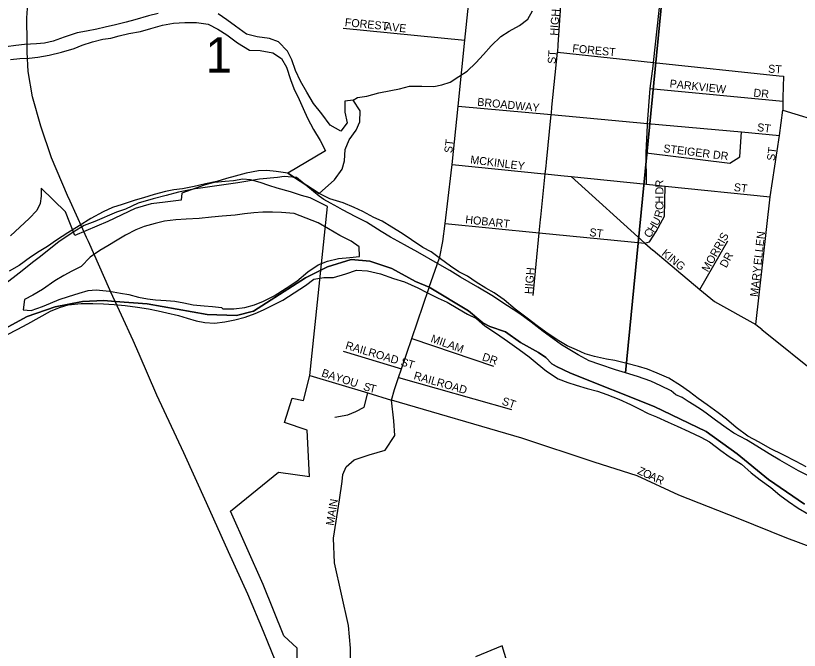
# Model space of a CAD drawing. Extents: x 1310247 to 1664935, y 284496 to 704931.
# Drawn here: x 1480374 to 1485268, y 500619 to 504583 of the extents above; entities that cross this region are included whole.
import ezdxf

# ---------------------------------------------------------------- set-up
doc = ezdxf.new("R2010")
doc.units = 0
for name, color, linetype in [('GM_X_Adjacent_County', 7, 'Continuous'), ('GM_X_City_Street', 7, 'Continuous'), ('GM_X_Corporation_Text', 7, 'Continuous'), ('GM_X_County', 7, 'Continuous'), ('GM_X_Interstate_Shield', 7, 'Continuous'), ('GM_X_Major_Lake_Text', 7, 'Continuous'), ('GM_X_Minor_River_Text', 7, 'Continuous'), ('GM_X_Rail_Line', 7, 'Continuous'), ('GM_X_US_Location', 7, 'Continuous')]:
    doc.layers.add(name, color=color, linetype=linetype)

msp = doc.modelspace()

# ---------------------------------------------------------------- linework, layer by layer
at = {"layer": 'GM_X_Adjacent_County'}
for points in [[(1480328.2, 502638.5), (1480446.8, 502703.4), (1480620.4, 502764.6), (1480790.6, 502796.9), (1480924.5, 502803.6), (1480995.8, 502798.2), (1481195.4, 502782.8), (1481569.9, 502716.6), (1481753.7, 502710.2), (1481859, 502736.5), (1482183.8, 502946.1), (1482321.3, 503015.1), (1482470, 503059.7), (1482585.6, 503050.6), (1482723.6, 503003.8), (1482871.2, 502923), (1482956.8, 502886.4), (1483201.7, 502739.5), (1483292, 502665.3), (1483334.8, 502640.6), (1483432.5, 502607.5), (1483526.3, 502541.7), (1483640.4, 502479.4), (1483685.3, 502447.5), (1483722.4, 502409.3), (1483752.7, 502392.7), (1483838.3, 502350.8), (1484361.4, 502140.9), (1484686.8, 501984.9), (1484879.2, 501846.3), (1485076.3, 501686.8), (1485301.5, 501531)], [(1485301.5, 501531), (1485076.3, 501686.8), (1484879.2, 501846.3), (1484686.8, 501984.9), (1484361.4, 502140.9), (1483838.3, 502350.8), (1483752.7, 502392.7), (1483722.4, 502409.3), (1483685.3, 502447.5), (1483640.4, 502479.4), (1483526.3, 502541.7), (1483432.5, 502607.5), (1483334.8, 502640.6), (1483292, 502665.3), (1483201.7, 502739.5), (1482956.8, 502886.4), (1482871.2, 502923), (1482723.6, 503003.8), (1482585.6, 503050.6), (1482470, 503059.7), (1482321.3, 503015.1), (1482183.8, 502946.1), (1481859, 502736.5), (1481753.7, 502710.2), (1481569.9, 502716.6), (1481195.4, 502782.8), (1480995.8, 502798.2), (1480924.5, 502803.6), (1480790.6, 502796.9), (1480620.4, 502764.6), (1480446.8, 502703.4), (1480328.2, 502638.5)]]:
    msp.add_lwpolyline(points, dxfattribs=at)
at = {"layer": 'GM_X_City_Street'}
msp.add_line((1482269.7, 503472.9), (1482074.2, 503600.1), dxfattribs=at)
for points in [[(1482074.2, 503600.1), (1482000.2, 503610), (1481942.1, 503615.4), (1481889.9, 503614.7), (1481813.2, 503598.6), (1481744.5, 503580.3), (1481689.9, 503565.6), (1481631.2, 503547), (1481560.6, 503532.8), (1481489.9, 503516.5), (1481415.3, 503502.3), (1481360.9, 503495.6), (1481310.5, 503484.9), (1481239.7, 503466.6), (1481173, 503446.2), (1481120.4, 503431.5), (1481039.4, 503403.5), (1480978.7, 503384.9), (1480919.8, 503358.3), (1480844.4, 503316.1), (1480770.9, 503269.8), (1480699.6, 503227.5), (1480628.1, 503181.2), (1480572.9, 503140.5), (1480519.9, 503109.7), (1480466.8, 503075), (1480395.2, 503022.6), (1480334.1, 502988.1)], [(1485087.1, 501879), (1485017.9, 501918.8), (1484946.6, 501956.7), (1484873.7, 502010.6), (1484812.8, 502062.3), (1484761.6, 502101.6), (1484692.7, 502151.5), (1484637.5, 502190.9), (1484582.4, 502234.4), (1484527.2, 502273.9), (1484454.1, 502317.8), (1484380.6, 502349.7), (1484321, 502375.2), (1484263.3, 502392.7), (1484191.5, 502410.5), (1484115.7, 502428.5), (1484063.7, 502437.8), (1483989.8, 502453.7), (1483930.1, 502471.2), (1483876.5, 502496.6), (1483818.9, 502520.1), (1483755.7, 502557.8), (1483684.6, 502605.6), (1483631.4, 502645), (1483568.4, 502692.7), (1483493.6, 502750.7), (1483424.9, 502808.6), (1483361.8, 502852.3), (1483310.3, 502881.6), (1483249.1, 502919.2), (1483195.8, 502956.6), (1483142.3, 502984), (1483089.1, 503019.5), (1483028, 503065.1), (1482968.9, 503108.6), (1482917.4, 503136), (1482846.4, 503183.9), (1482787.1, 503221.5), (1482723.9, 503261.1), (1482662.7, 503298.7), (1482611.1, 503322.1), (1482541.8, 503359.9), (1482488.2, 503385.3), (1482418.8, 503415.1), (1482337.1, 503439.2), (1482269.7, 503472.9)], [(1482262.9, 503288.7), (1482187.4, 503318.6), (1482113.9, 503346.5), (1482033.8, 503354.5), (1481977.6, 503356), (1481917.4, 503355.5), (1481861, 503350.8), (1481802.7, 503346.3), (1481744.3, 503337.7), (1481663.8, 503331.7), (1481597.4, 503325.4), (1481520.9, 503317.2), (1481438.5, 503311.3), (1481374.1, 503306.9), (1481303.6, 503298.6), (1481245.1, 503286), (1481176.3, 503265.7), (1481125.6, 503244.9), (1481060.5, 503212.5), (1481007.5, 503181.7), (1480950.4, 503145.1), (1480899.5, 503116.3), (1480840.1, 503073.7), (1480782.5, 503017), (1480725.5, 502986.3), (1480674.6, 502959.5), (1480619.6, 502926.8), (1480541.9, 502872.6), (1480480.8, 502838.1), (1480429.8, 502809.3), (1480420.2, 502745.4), (1480470.3, 502742.1), (1480541.1, 502766.4), (1480591.9, 502787.2), (1480646.6, 502809.9), (1480703.3, 502828.5), (1480770.1, 502848.9), (1480826.7, 502865.5), (1480877.1, 502870.3), (1480961.1, 502862.2), (1481029.1, 502850.4), (1481081.1, 502841.1), (1481140.9, 502825.6), (1481196.8, 502814.2), (1481246.8, 502808.9), (1481314.9, 502803.2), (1481369.1, 502799.8), (1481425, 502790.4), (1481482.9, 502776.9), (1481551, 502771.2), (1481603, 502765.9), (1481659.1, 502760.5)], [(1481659.1, 502760.5), (1481666.9, 502752.3), (1481737.2, 502752.5), (1481805.7, 502760.9), (1481866.3, 502777.4), (1481921.1, 502800.1), (1481988.2, 502832.5), (1482063.7, 502880.7), (1482129.1, 502925.2), (1482198.8, 502983.6), (1482264.2, 503026), (1482321, 503050.7), (1482389.7, 503067), (1482462.1, 503073.2), (1482522.5, 503079.7), (1482520, 503139.9), (1482468.8, 503175.3), (1482399.4, 503209.1), (1482328.2, 503251), (1482262.9, 503288.7)], [(1480923, 502782.9), (1480989.1, 502779.3), (1481057.2, 502773.5), (1481135.2, 502761.6), (1481203.2, 502751.9), (1481265.1, 502740.3), (1481319, 502726.9), (1481390.9, 502711.1), (1481444.6, 502693.7), (1481500.4, 502676.3), (1481556.3, 502666.9), (1481616.5, 502663.3), (1481680.9, 502669.8), (1481743.4, 502682.2), (1481808.1, 502700.7), (1481870.9, 502723.1), (1481921.7, 502745.9), (1481976.6, 502772.6), (1482041.7, 502805.1), (1482113.1, 502851.4), (1482184.6, 502897.7), (1482235.8, 502936.5), (1482298.3, 502947), (1482358.5, 502947.5), (1482435.4, 502971.6), (1482502.2, 502994), (1482572.4, 502990.3), (1482652.2, 502970.2), (1482733.8, 502942.1), (1482803.5, 502920.3), (1482886.8, 502882.2), (1482942.3, 502854.7), (1483013.6, 502818.9), (1483069.2, 502793.4), (1483136.4, 502753.6), (1483195.7, 502718.1), (1483251.2, 502690.6), (1483304.2, 502645.2), (1483377.3, 502597.3), (1483446.3, 502549.5), (1483519.2, 502497.5), (1483580.3, 502451.9), (1483631.4, 502410.5), (1483690.4, 502362.9), (1483761.4, 502315), (1483823.1, 502291.5), (1483874.8, 502276.1), (1483942.5, 502254.4), (1484008.3, 502236.7), (1484066, 502217.2), (1484141.5, 502187.3), (1484214.9, 502153.4), (1484268.5, 502128), (1484323.9, 502098.5), (1484375.6, 502077.2), (1484449, 502043.3), (1484504.6, 502019.8), (1484578, 501985.9), (1484653.3, 501950), (1484706.8, 501920.6), (1484777.7, 501866.7), (1484830.9, 501829.3), (1484907.9, 501781.2), (1484966.8, 501727.6), (1485023.9, 501684.1), (1485090.9, 501636.3), (1485145.9, 501588.9), (1485201, 501547.4), (1485262.2, 501505.8), (1485325.5, 501470.1)], [(1480323.8, 502591.4), (1480382.8, 502622), (1480450, 502658.4), (1480521.3, 502698.8), (1480592.6, 502737.1), (1480647.4, 502759.8), (1480702, 502776.4), (1480782.5, 502784.4), (1480856.8, 502784.6), (1480923, 502782.9)], [(1485311, 501765.1), (1485249.7, 501798.8), (1485168.4, 501840.9), (1485087.1, 501879)]]:
    msp.add_lwpolyline(points, dxfattribs=at)
at = {"layer": 'GM_X_Corporation_Text'}
for points in [[(1484354.7, 504268.8), (1484357.5, 504291.4), (1484402.8, 504714.1), (1484417.8, 504884.3), (1484435, 505004.8)], [(1483160.4, 504245.5), (1483179.5, 504431.2), (1483220.5, 504829.4)], [(1483786.1, 504772), (1483761.1, 504400.3)], [(1482419.1, 504505.9), (1483179.5, 504431.2)], [(1483761.1, 504400.3), (1483758.1, 504355.2), (1484357.5, 504291.4), (1485142.1, 504208)], [(1483719.8, 503975), (1483723.5, 504011.8), (1483758.1, 504355.2)], [(1484319.7, 503900.3), (1484320.1, 503910.2), (1484337.7, 504128.7), (1484354.7, 504268.8)], [(1483007.1, 503029.5), (1483024.1, 503077.8), (1483041.9, 503171.7), (1483055.6, 503284.1), (1483094.2, 503601.7), (1483099.6, 503653.9), (1483137, 504017.9), (1483160.4, 504245.5)], [(1485142.1, 504208), (1485168.7, 504205.1), (1485166.2, 504072.3)], [(1484337.7, 504128.7), (1485165.8, 504049.1)], [(1485166.2, 504072.3), (1485165.8, 504049.1), (1485164.7, 503992.8), (1485437.5, 503909.9), (1485620.8, 503854.3), (1485807.9, 503797.5), (1485903.4, 503768.5)], [(1483137, 504017.9), (1483718.3, 503965)], [(1483686.4, 503642.3), (1483689, 503668.3), (1483718.8, 503964.9), (1483719.8, 503975)], [(1483718.3, 503965), (1483718.8, 503964.9), (1484320.1, 503910.2), (1484906.9, 503856.8), (1485145, 503835.1)], [(1484997.3, 502653.2), (1485087, 503451.5), (1485145, 503835.1), (1485164.7, 503992.8)], [(1484314, 503530.2), (1484312.7, 503725.8), (1484319.7, 503900.3)], [(1484312.7, 503725.8), (1484834.5, 503662.6), (1484897.5, 503701.5), (1484906.9, 503856.8)], [(1483099.6, 503653.9), (1483674.9, 503595.3)], [(1483652.9, 503309.6), (1483654.4, 503324.9), (1483681.6, 503594.7), (1483686.4, 503642.3)], [(1483674.9, 503595.3), (1483674.9, 503595.3), (1483681.6, 503594.7), (1483779.5, 503584.7)], [(1483779.5, 503584.7), (1483779.5, 503584.7), (1483844.4, 503578.1), (1484314, 503530.2), (1484430.5, 503518.3), (1485087, 503451.5)], [(1483844.4, 503578.1), (1484303.3, 503161.7), (1484354, 503119.3)], [(1484303.3, 503161.7), (1484333.5, 503171.1), (1484374.9, 503234.5), (1484427, 503331.7), (1484430.5, 503518.3)], [(1483055.6, 503284.1), (1483644.5, 503226.3), (1484303.3, 503161.7)], [(1483605.1, 502834.3), (1483644.5, 503226.3), (1483652.9, 503309.6)], [(1484647.3, 502873.7), (1484820.9, 503176)], [(1484354, 503119.3), (1484355.8, 503117.8), (1484647.3, 502873.7), (1484739.2, 502796.8), (1484997.3, 502653.2), (1485033.3, 502624.3)], [(1482954, 502878.4), (1482956.8, 502886.4), (1483007.1, 503029.5)], [(1482816.2, 502474.4), (1482847.5, 502566.9), (1482954, 502878.4)], [(1485033.3, 502624.3), (1485034.2, 502623.6), (1485403.6, 502327.3)], [(1482847.5, 502566.9), (1483359.4, 502394.7)], [(1482419.3, 502488), (1482783.6, 502378)], [(1482748.6, 502272), (1482765.2, 502322.4), (1482783.6, 502378), (1482816.2, 502474.4)], [(1482211.7, 502335.6), (1482573.6, 502226.6), (1482722, 502181.9)], [(1482765.2, 502322.4), (1483470.1, 502122.7)], [(1482395.9, 501558.9), (1482414, 501673.9), (1482417.7, 501717.7), (1482439.1, 501765.9), (1482487.2, 501808.6), (1482581.7, 501840.7), (1482681.5, 501869.2), (1482742.1, 501960.2), (1482736.8, 502052.8), (1482722, 502181.9), (1482740.3, 502247.2), (1482748.6, 502272)], [(1482367, 502076.2), (1482449.5, 502090.7), (1482498, 502109.8), (1482550.6, 502136.8), (1482573.6, 502226.6)], [(1486412.8, 500449.1), (1486400.6, 500523.9), (1486412.3, 500627.1), (1486440.7, 500700.7), (1486447.1, 500742), (1486439.3, 500780.7), (1486405.8, 500814.2), (1486196.8, 500894.2), (1486065.1, 500938.1), (1486005.8, 500963.9), (1485924.5, 501000), (1485763.2, 501094.2), (1485587.7, 501171.7), (1485190.2, 501318.8), (1484885.7, 501442.7), (1484516.7, 501587.2), (1484256, 501708.5), (1483987.4, 501794.7), (1483535.3, 501943.8), (1482722, 502181.9)], [(1482465.6, 500451.4), (1482464.3, 500632.1), (1482453, 500773.2), (1482366.3, 501165.8), (1482358.4, 501319.4), (1482395.9, 501558.9)]]:
    msp.add_lwpolyline(points, dxfattribs=at)
at = {"layer": 'GM_X_County'}
for points in [[(1484474.7, 505338.4), (1484182.7, 502352.5), (1484121.1, 502371.6), (1484021.7, 502403.5), (1483956.1, 502426.7), (1483886.9, 502464), (1483784.1, 502527.9), (1483736.7, 502560.8), (1483667.6, 502610.1), (1483592.8, 502669.5), (1483521.8, 502720.8), (1483446.7, 502770.2), (1483348, 502836), (1483260.9, 502887.7), (1483152.1, 502949.7), (1483084.9, 502991), (1483007.7, 503034.4), (1482885.1, 503106.7), (1482821.8, 503141.9), (1482760.4, 503175), (1482714.9, 503199.9), (1482657.6, 503234.9), (1482564.7, 503292.7), (1482499.3, 503325.9), (1482416.2, 503371.4), (1482386.5, 503388), (1482341, 503412.8), (1482299.4, 503435.6), (1482269.8, 503456.2), (1482128, 503572.8), (1482050.1, 503578.3), (1482010, 503573), (1481897.8, 503561.1), (1481761.5, 503539.7), (1481528.9, 503506), (1481494.8, 503500.7), (1481390.4, 503480.7), (1481314.1, 503460.1), (1481233.7, 503439.6), (1481139.2, 503411.4), (1481060.5, 503374.9), (1481004.2, 503355.9), (1480869.1, 503298.5), (1480802.6, 503271.7), (1480733.9, 503231), (1480642.8, 503170.7), (1480521, 503073), (1480486.5, 503047.7), (1480395.2, 502975.4), (1480312, 502911)], [(1485316.5, 501713.3), (1485263, 501740.3), (1485146.3, 501806.5), (1485081, 501845.7), (1485003.9, 501893.2), (1484938.7, 501934.4), (1484859.5, 501975.8), (1484812.1, 502008.7), (1484745, 502056), (1484685.9, 502101.1), (1484658.3, 502121.6), (1484610.8, 502150.5), (1484573.3, 502173.2), (1484535.7, 502197.9), (1484496.1, 502214.6), (1484468.5, 502239.1), (1484403.1, 502270.3), (1484341.7, 502299.5), (1484258.2, 502329.1), (1484182.7, 502352.5), (1484474.7, 505338.4), (1486694.2, 505230.8)]]:
    msp.add_lwpolyline(points, dxfattribs=at)
at = {"layer": 'GM_X_Interstate_Shield'}
for points in [[(1480446.9, 504355.5), (1480445.8, 504387.3), (1480445.4, 504414.1), (1480443.1, 504569.7), (1480447.5, 504628.6), (1480459.3, 504783.6), (1480479, 504939.5), (1480507.2, 505045.3)], [(1480817.5, 503197.7), (1480793.4, 503250.3), (1480714, 503424), (1480697.3, 503460.5), (1480598, 503695.7), (1480531.5, 503892), (1480478.8, 504075.8), (1480451.3, 504234.9), (1480446.9, 504355.5)], [(1481035.6, 502711.8), (1480995.8, 502798.1), (1480967.2, 502860.1), (1480962.7, 502869.8), (1480829.2, 503172.2), (1480817.5, 503197.7)], [(1481145.1, 502469.1), (1481107.9, 502555.1), (1481035.6, 502711.8)], [(1481949.5, 500670.4), (1481922.7, 500736.5), (1481823.3, 500969.8), (1481702.7, 501233.7), (1481565.3, 501540.2), (1481424.1, 501852.8), (1481256.2, 502212.2), (1481145.1, 502469.1)], [(1482405.6, 496831), (1482406, 496883.3), (1482407.7, 497069.4), (1482409.3, 497326.1), (1482416, 497559.2), (1482441.9, 497716.3), (1482448, 497924.5), (1482449.3, 498174.9), (1482448.1, 498407.3), (1482441.9, 498607.9), (1482424.7, 498842.8), (1482395.2, 499068), (1482364.7, 499261.2), (1482337.1, 499412.3), (1482301.7, 499573.6), (1482255.4, 499762.6), (1482248.8, 499786), (1482187.9, 500003.6), (1482103.3, 500262.5), (1482018.1, 500501.4), (1481949.5, 500670.4)]]:
    msp.add_lwpolyline(points, dxfattribs=at)
at = {"layer": 'GM_X_Major_Lake_Text'}
for points in [[(1482134, 500471.8), (1482131.2, 500631.8), (1482049.3, 500708.2), (1481919.7, 501029), (1481715.1, 501488.5), (1482015.9, 501732.1), (1482208.8, 501704.9), (1482195.3, 501993.7), (1482052.9, 502041.1), (1482100.8, 502194.4), (1482170.8, 502179.4), (1482211.7, 502335.6), (1482320.7, 503391.3), (1482212.7, 503445.2), (1482158.9, 503459.5), (1482090.4, 503482.3), (1482007, 503505.3), (1481955.2, 503523.1), (1481901.9, 503540.5), (1481841.1, 503558), (1481793.5, 503561.4), (1481735.1, 503550.5), (1481683.1, 503546.4), (1481616.7, 503541.2), (1481550.9, 503523.7), (1481411.7, 503473.5), (1481408.5, 503431.3), (1481308.7, 503417.7), (1481219.9, 503407.7), (1481120.4, 503378.6), (1480949.6, 503296.5), (1480744, 503210), (1480684.6, 503357.6), (1480532.5, 503506.4), (1480532.4, 503455.3), (1480526.5, 503409.1), (1480505.7, 503367), (1480458.7, 503316.9), (1480341.6, 503208.2)], [(1483633.7, 499924.7), (1483413.2, 500646), (1483245.9, 500578.4)]]:
    msp.add_lwpolyline(points, dxfattribs=at)
at = {"layer": 'GM_X_Minor_River_Text'}
msp.add_line((1482074.2, 503600.1), (1482269.7, 503472.9), dxfattribs=at)
for points in [[(1482481.4, 504055), (1482510, 504072.3), (1482566.4, 504080.9), (1482641.2, 504101.1), (1482717.9, 504115.2), (1482770.3, 504126), (1482833, 504142.4), (1482911.3, 504142.5), (1482985.5, 504140.6), (1483036, 504151.4), (1483088.6, 504168.1), (1483141.7, 504202.9), (1483194.8, 504237.6), (1483248.3, 504288.4), (1483295.8, 504341.3), (1483343.3, 504394.3), (1483405.1, 504452.9), (1483456.1, 504485.7), (1483521.3, 504522.1), (1483572.5, 504561), (1483602, 504614.3)], [(1481264.9, 504596.6), (1481204.3, 504582.1), (1481117.3, 504558.2), (1481064.8, 504543.5), (1480998.1, 504525.1), (1480933.4, 504510.7), (1480881, 504499.9), (1480816.4, 504487.5), (1480757.9, 504477), (1480676.9, 504448.9), (1480608, 504424.6), (1480553.5, 504411.9), (1480503.2, 504407.1), (1480428.8, 504403), (1480374.4, 504396.3), (1480314, 504387.8)], [(1482269.7, 503472.9), (1482366.3, 503558.7), (1482414.1, 503623.7), (1482427.5, 503677.5), (1482431.4, 503747.5), (1482457, 503807), (1482500.7, 503868.1), (1482524.1, 503919.6), (1482525.9, 503989.7), (1482481.4, 504055), (1482429.1, 504048.3), (1482429.3, 503980.1), (1482443.7, 503913.6), (1482404.2, 503862.5), (1482338.9, 503900.2), (1482286.5, 503969.7), (1482234, 504035.1), (1482191.7, 504106.3), (1482153.3, 504173.5), (1482120.9, 504240.4), (1482098.5, 504307.1), (1482071.8, 504361.9), (1482015.1, 504419.5), (1481959.4, 504440.9), (1481883.4, 504450.8), (1481815.6, 504468.5), (1481746.6, 504518.4), (1481693.5, 504557.8), (1481638.2, 504595.3)], [(1480342.1, 504309), (1480400.5, 504315.5), (1480458.7, 504318.1), (1480513.1, 504324.7), (1480583.7, 504337), (1480660.4, 504355.1), (1480739.3, 504379.2), (1480790, 504398), (1480854.8, 504420.4), (1480917.5, 504436.9), (1480967.8, 504443.6), (1481020.4, 504456.4), (1481081, 504470.9), (1481153.6, 504485.1), (1481218.3, 504503.5), (1481291.1, 504523.8), (1481359.7, 504536.1), (1481430, 504540.3), (1481504.3, 504540.5), (1481576.3, 504530.7), (1481637.7, 504499.1), (1481693, 504463.6), (1481760, 504413.8), (1481835.1, 504367.8), (1481901.3, 504366.2), (1481979.2, 504350.2), (1482034.5, 504314.7), (1482065.2, 504261.8), (1482091.3, 504185), (1482112, 504128.4), (1482144.3, 504059.4), (1482168.9, 504002.7), (1482197.5, 503943.8), (1482233.8, 503872.8), (1482276.2, 503803.5), (1482308.7, 503738.6)], [(1482308.7, 503738.6), (1482074.2, 503600.1)]]:
    msp.add_lwpolyline(points, dxfattribs=at)

# ---------------------------------------------------------------- texts
at = {"layer": 'GM_X_Rail_Line'}
for s, rotation, p in [('HIGH ST', 85.7617, (1483759.6, 504456.9)), ('FOREST', 354.5105, (1482427.9, 504518.3)), ('AVE', 354.0895, (1482678.8, 504491.9)), ('ST', 86.4118, (1483746.4, 504280.7)), ('FOREST', 354.5063, (1483849.1, 504355.5)), ('ST', 356.4254, (1485072, 504227.9)), ('PARKVIEW', 353.7466, (1484456.4, 504135.5)), ('DR', 353.9934, (1484980, 504078.3)), ('BROADWAY', 354.3599, (1483255.1, 504021.1)), ('ST', 352.88, (1485002.2, 503862.7)), ('ST', 82.8649, (1483099.7, 503722.5)), ('STEIGER DR', 352.8736, (1484417, 503730.7)), ('ST', 82.8649, (1485114.9, 503674.1)), ('MCKINLEY', 352.9723, (1483211.4, 503660.3)), ('R', 90, (1484419.6, 503510.5)), ('ST', 352.8666, (1484857, 503488.7)), ('D', 90, (1484419.6, 503466.5)), ('H', 90, (1484419.6, 503409.3)), ('C', 91.1457, (1484420.4, 503370)), ('HOBART', 353.9904, (1483180.4, 503286.3)), ('R', 75.699, (1484408.9, 503317)), ('H', 58.5041, (1484358.9, 503225.7)), ('U', 61.899, (1484383.4, 503266)), ('ST', 352.8649, (1483955, 503207.1)), ('C', 54.1941, (1484333.4, 503190.1)), ('ELLEN', 83.5203, (1485031.3, 503022.8)), ('MORRIS', 60.5275, (1484698, 502978)), ('KING', 320.8236, (1484404.2, 503090.7)), ('DR', 62.1086, (1484812.7, 503004)), ('HIGH', 85.1036, (1483601.2, 502842.2)), ('MARY', 83.2095, (1485009.3, 502824.9)), ('RAILROAD ST', 343.3632, (1482429.7, 502502.8)), ('MILAM', 340.429, (1482962.3, 502546)), ('DR', 341.5651, (1483283.4, 502431.7)), ('BAYOU', 342.3006, (1482280.3, 502331.1)), ('RAILROAD', 343.8352, (1482856.4, 502313.6)), ('S', 340.8737, (1482540.6, 502247.3)), ('T', 346.3107, (1482578.9, 502234.3)), ('ST', 341.5607, (1483406.8, 502155.1)), ('Z', 335.0112, (1484253.2, 501723.2)), ('O', 335.5221, (1484285.5, 501708.2)), ('A', 335.5515, (1484325.6, 501689.9)), ('R', 335.5648, (1484365.7, 501671.7)), ('MAIN', 80.7888, (1482360.5, 501395.3))]:
    msp.add_text(s, height=50, rotation=rotation, dxfattribs=at).set_placement(p)
at = {"layer": 'GM_X_US_Location'}
msp.add_text('1', height=221, rotation=0, dxfattribs=at).set_placement((1481560.2, 504227.7))

doc.saveas('drawing.dxf')
